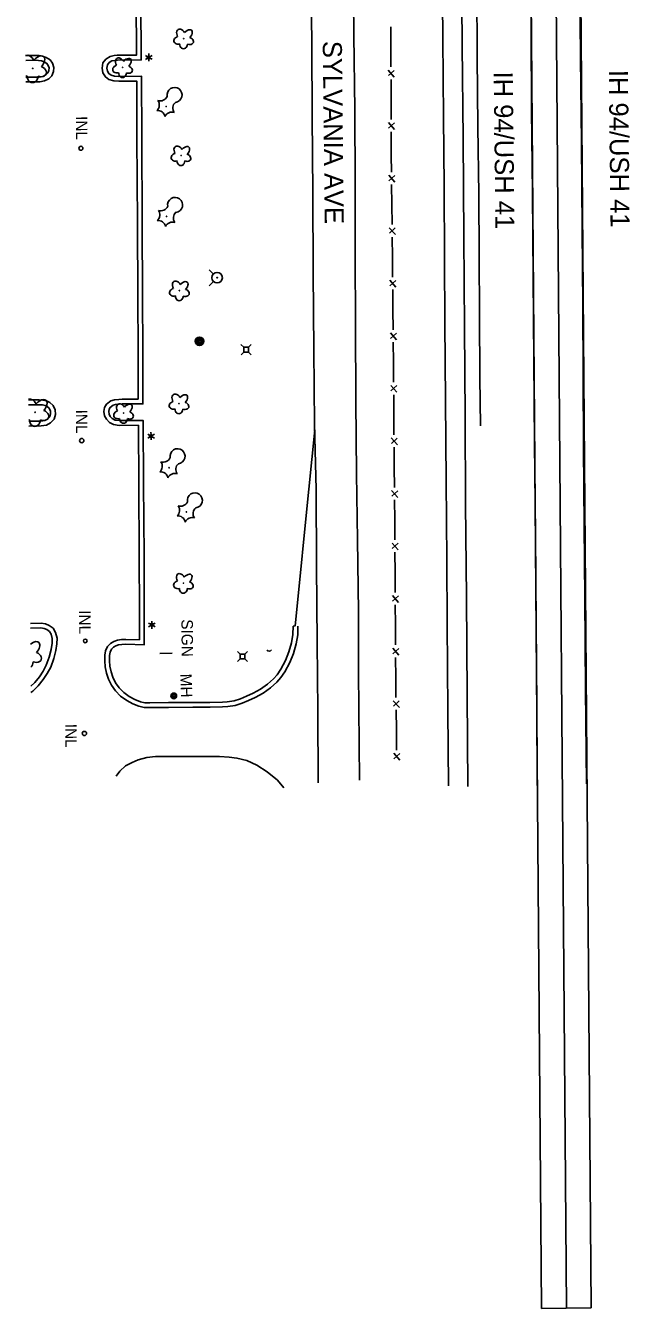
# Model space of a CAD drawing. Extents: x 588843 to 2552415, y 180129 to 269402.
# Drawn here: x 593754 to 594066, y 180269 to 180940 of the extents above; entities that cross this region are included whole.
import ezdxf

# ---------------------------------------------------------------- set-up
doc = ezdxf.new("R2010")
doc.units = 0
for name, color, linetype in [('Default', 7, 'Continuous'), ('E_DRN', 7, 'Continuous'), ('E_DRN_Text', 7, 'Continuous'), ('E_DWY', 7, 'Continuous'), ('E_FEN_P', 7, 'Continuous'), ('E_LAND_Vegetation', 7, 'Continuous'), ('E_LTG', 7, 'Continuous'), ('E_MISCPROP', 7, 'Continuous'), ('E_RDWY', 7, 'Continuous'), ('E_RDWY_Gravel', 7, 'Continuous'), ('E_RDWY_Text', 7, 'Continuous'), ('E_SGN', 7, 'Continuous'), ('E_SGN_Text', 7, 'Continuous'), ('E_UTL_AG_Bold', 7, 'Continuous'), ('E_UTL_MH', 7, 'Continuous'), ('E_UTL_MH_Text', 7, 'Continuous'), ('E_UTL_WHydrant', 7, 'Continuous'), ('E_WAL', 7, 'Continuous'), ('P_RDWY_PavtEdge', 7, 'Continuous'), ('P_TC_BarrierConc', 7, 'Continuous')]:
    doc.layers.add(name, color=color, linetype=linetype)

# ---------------------------------------------------------------- blocks, each defined once
blk = doc.blocks.new('CULV2')
at = {"layer": 'E_DRN'}
blk.add_arc((20, 15), 24.6, 216.8699, 323.1301, dxfattribs=at)
blk = doc.blocks.new('INLT_3')
at = {"layer": 'E_DRN_Text'}
blk.add_text('INL', height=12, dxfattribs=at).set_placement((-11, -6))
blk = doc.blocks.new('MHO')
at = {"layer": 'Default'}
for centre, radius in [((0.1, -0.1), 3), ((0.1, -0.1), 2.43), ((0.1, -0.1), 1.94), ((0, -0.2), 1.21)]:
    blk.add_circle(centre, radius, dxfattribs=at)
blk = doc.blocks.new('MHT')
at = {"layer": 'E_UTL_MH_Text'}
blk.add_text('MH', height=12, dxfattribs=at).set_placement((-9.8, -6))
blk = doc.blocks.new('PED')
at = {"layer": 'Default'}
for p, q in [((-2.5, 2.5), (-5.3, 5.3)), ((2.5, 2.5), (5.3, 5.3)), ((-2.5, -2.5), (-5.3, -5.3)), ((2.5, -2.5), (5.3, -5.3))]:
    blk.add_line(p, q, dxfattribs=at)
blk.add_lwpolyline([(-2.5, -2.5), (2.5, -2.5), (2.5, 2.5), (-2.5, 2.5)], close=True, dxfattribs=at)
blk = doc.blocks.new('SIGN')
at = {"layer": 'Default'}
blk.add_text('SIGN', height=12, dxfattribs=at).set_placement((-18.5, -6))
blk = doc.blocks.new('LPOL')
at = {"layer": 'Default'}
for p, q in [((-4, 0), (-1.5, 0)), ((-0.7, 1.3), (-2, 3.5)), ((0.7, 1.3), (2, 3.5)), ((1.5, 0), (4, 0)), ((-2, -3.5), (-0.7, -1.3)), ((2, -3.5), (0.7, -1.3))]:
    blk.add_line(p, q, dxfattribs=at)
for radius in [1.5, 1.5, 1.5, 0.125]:
    blk.add_circle((0, 0), radius, dxfattribs=at)
blk = doc.blocks.new('POLE')
at = {"layer": 'Default'}
for radius in [4.46, 3.35, 2.23, 1.12]:
    blk.add_circle((0, 0), radius, dxfattribs=at)
blk = doc.blocks.new('HYD')
at = {"layer": 'Default'}
for p, q in [((-3.8, 3.8), (-8.3, 8.3)), ((3.8, 3.8), (8.3, 8.3))]:
    blk.add_line(p, q, dxfattribs=at)
for radius in [5.48, 0.42]:
    blk.add_circle((0, 0), radius, dxfattribs=at)
blk = doc.blocks.new('DTRE')
at = {"layer": 'Default'}
blk.add_circle((-0.2, 0), 0.183, dxfattribs=at)
for centre, major_axis, ratio in [((-5.9, 0.2), (4.93, -0.12), 0.832022), ((-1.9, 5.3), (1.36, -4.98), 0.782863), ((4.1, 2.7), (-5.27, -2.93), 0.691916), ((-2.5, -5.2), (1.8, 4.86), 0.716896), ((3.5, -3.7), (-5.01, 4.58), 0.560249)]:
    blk.add_ellipse(centre, major_axis=major_axis, ratio=ratio, start_param=1.570796, end_param=4.712389, dxfattribs=at)
blk = doc.blocks.new('CTRE')
at = {"layer": 'Default'}
blk.add_circle((0, 0), 0.223, dxfattribs=at)
for centre, start, end in [((-12, 9), 280.2067, 5.9716), ((-13.8, -5.9), 340.2113, 65.9762), ((1.8, 14.9), 220.2113, 305.9762), ((13.8, 5.9), 160.2113, 245.9762), ((-1.8, -14.9), 40.2113, 125.9762), ((12, -9), 185.9272, 100.2511)]:
    blk.add_arc(centre, 7.87, start, end, dxfattribs=at)

msp = doc.modelspace()

# ---------------------------------------------------------------- linework, layer by layer
at = {"layer": 'E_DRN'}
for centre, radius in [((593782.92, 180876.11), 1.06), ((593783.36, 180723.13), 1.11), ((593785.2, 180618.3), 0.958), ((593784.76, 180569.83), 1.1)]:
    msp.add_circle(centre, radius, dxfattribs=at)
at = {"layer": 'E_DWY'}
for points in [[(593812.69, 180798.25), (593812.52, 180837.05), (593812.26, 180881.68), (593812.2, 180911.3), (593802.73, 180911.23), (593800.09, 180911.47), (593797.59, 180912.12), (593795.76, 180913.49), (593794.45, 180915.53), (593793.99, 180918.02), (593794.41, 180920.81), (593796.04, 180922.84), (593798.26, 180924.17), (593800.29, 180924.62), (593801.94, 180924.8), (593812.04, 180924.84), (593811.86, 180953.69), (593811.74, 180991.64), (593811.57, 181028.59), (593811.46, 181063.69)], [(593815.19, 180798.26), (593815.02, 180837.07), (593814.76, 180881.69), (593814.69, 180913.81), (593802.84, 180913.73), (593800.52, 180913.94), (593798.7, 180914.41), (593797.62, 180915.22), (593796.82, 180916.47), (593796.52, 180918.06), (593796.78, 180919.77), (593797.71, 180920.93), (593799.2, 180921.82), (593800.7, 180922.15), (593802.09, 180922.3), (593814.56, 180922.35), (593814.36, 180953.71), (593814.24, 180991.65), (593814.07, 181028.6), (593813.96, 181063.69)], [(593754.1, 180910.88), (593761.39, 180910.87), (593763.8, 180911.34), (593766.11, 180912.51), (593767.66, 180914.1), (593768.64, 180916.23), (593768.78, 180918.45), (593768.14, 180920.68), (593766.83, 180922.39), (593764.76, 180923.7), (593762.86, 180924.32), (593761, 180924.6), (593759.93, 180924.66), (593753.99, 180924.61)], [(593754.08, 180913.38), (593761.15, 180913.37), (593762.98, 180913.72), (593764.61, 180914.55), (593765.57, 180915.54), (593766.18, 180916.85), (593766.26, 180918.17), (593765.86, 180919.53), (593765.11, 180920.52), (593763.69, 180921.42), (593762.28, 180921.88), (593760.76, 180922.11), (593759.87, 180922.16), (593754.01, 180922.11)], [(593813.57, 180633.49), (593813.49, 180662.87), (593813.22, 180700.46), (593813.03, 180731.17), (593802.98, 180731.09), (593800.07, 180731.47), (593797.84, 180732.65), (593796.26, 180734.28), (593795.24, 180736.1), (593794.94, 180738.32), (593795.31, 180740.37), (593796.36, 180742.18), (593798.59, 180743.87), (593800.58, 180744.5), (593802.72, 180744.7), (593804.49, 180744.8), (593812.91, 180744.81), (593812.87, 180770.28), (593812.69, 180798.25)], [(593816.07, 180633.5), (593815.99, 180662.88), (593815.72, 180700.48), (593815.52, 180733.69), (593803.13, 180733.59), (593800.84, 180733.89), (593799.36, 180734.68), (593798.29, 180735.78), (593797.66, 180736.91), (593797.47, 180738.27), (593797.7, 180739.5), (593798.27, 180740.49), (593799.76, 180741.61), (593801.09, 180742.03), (593802.91, 180742.21), (593804.56, 180742.3), (593815.42, 180742.31), (593815.37, 180770.29), (593815.19, 180798.26)], [(593755.62, 180730.72), (593762.13, 180730.78), (593764.9, 180731.16), (593767.07, 180732.36), (593768.85, 180734.31), (593769.55, 180736.79), (593769.45, 180739.19), (593768.38, 180741.51), (593766.67, 180743.08), (593764.93, 180743.94), (593763.07, 180744.28), (593761.07, 180744.41), (593755.5, 180744.38)], [(593755.6, 180733.22), (593761.95, 180733.28), (593764.1, 180733.57), (593765.49, 180734.34), (593766.6, 180735.56), (593767.04, 180737.08), (593766.97, 180738.59), (593766.32, 180740.01), (593765.24, 180740.99), (593764.13, 180741.54), (593762.76, 180741.8), (593760.99, 180741.91), (593755.52, 180741.88)], [(593894.15, 180626.04), (593895.09, 180626.11), (593897.09, 180645.26), (593900.72, 180682.15), (593905.36, 180728.68)], [(593896.55, 180626), (593896.48, 180621.46), (593895.68, 180616.7), (593894.24, 180611.67), (593892.34, 180606.89), (593889.78, 180602.12), (593887.66, 180599.05), (593885.5, 180596.64), (593882.3, 180593.69), (593878.36, 180590.96), (593874.22, 180588.7), (593870.68, 180587.09), (593867.38, 180585.67), (593863.76, 180584.51), (593859.79, 180583.9), (593857.1, 180583.75), (593850.56, 180583.58), (593841.5, 180583.57), (593828.87, 180583.5), (593818.99, 180583.33), (593816.06, 180583.38), (593813.33, 180584.09), (593810.06, 180585.41), (593806.93, 180587.01), (593803.71, 180589.36), (593801.05, 180592.14), (593798.91, 180595.02), (593797.33, 180598.32), (593796.34, 180601.39), (593795.68, 180604.63), (593795.44, 180607.76), (593795.42, 180610.81), (593795.84, 180613.15), (593796.77, 180615.28), (593798.35, 180616.94), (593800.13, 180618.02), (593802.05, 180618.71), (593804.19, 180618.97), (593806.51, 180619.03), (593813.6, 180618.85), (593813.57, 180633.49)], [(593894.05, 180626.04), (593893.99, 180621.68), (593893.24, 180617.25), (593891.88, 180612.48), (593890.07, 180607.95), (593887.65, 180603.43), (593885.69, 180600.6), (593883.72, 180598.4), (593880.73, 180595.65), (593877.05, 180593.09), (593873.1, 180590.94), (593869.67, 180589.38), (593866.5, 180588.01), (593863.19, 180586.95), (593859.53, 180586.39), (593857, 180586.25), (593850.52, 180586.08), (593841.49, 180586.07), (593828.84, 180586), (593818.99, 180585.83), (593816.4, 180585.87), (593814.11, 180586.46), (593811.1, 180587.69), (593808.24, 180589.14), (593805.36, 180591.25), (593802.96, 180593.75), (593801.06, 180596.31), (593799.66, 180599.25), (593798.76, 180602.02), (593798.16, 180604.98), (593797.94, 180607.86), (593797.92, 180610.6), (593798.25, 180612.42), (593798.89, 180613.88), (593799.93, 180614.98), (593801.21, 180615.75), (593802.63, 180616.26), (593804.37, 180616.47), (593806.52, 180616.53), (593816.1, 180616.29), (593816.07, 180633.5)], [(593756.79, 180591.29), (593757.79, 180592.04), (593760.62, 180594.81), (593763.18, 180598.03), (593765.3, 180601.14), (593767.1, 180604.61), (593768.77, 180609.04), (593769.84, 180613.26), (593770.34, 180616.82), (593770.42, 180619.77), (593769.69, 180622.74), (593768.33, 180624.87), (593766.25, 180626.42), (593764.37, 180627.19), (593762.06, 180627.6), (593756.49, 180627.43)], [(593756.76, 180594.53), (593758.76, 180596.49), (593761.16, 180599.51), (593763.15, 180602.42), (593764.82, 180605.63), (593766.38, 180609.79), (593767.38, 180613.74), (593767.84, 180617.03), (593767.91, 180619.5), (593767.36, 180621.74), (593766.47, 180623.14), (593765.01, 180624.22), (593763.67, 180624.77), (593761.88, 180625.09), (593756.51, 180624.93)], [(593889.27, 180541.39), (593885.86, 180545.3), (593880.4, 180549.8), (593875.08, 180553.3), (593869.9, 180555.61), (593864.65, 180556.92), (593860.49, 180557.45), (593855.52, 180557.77), (593847.56, 180557.83), (593831.18, 180557.79), (593821.99, 180557.69), (593817.48, 180557.22), (593812.99, 180556.08), (593809.72, 180554.7), (593806.35, 180552.8), (593803.36, 180550.03), (593801.37, 180547.49)]]:
    msp.add_lwpolyline(points, dxfattribs=at)
at = {"layer": 'E_FEN_P'}
for p, q in [((593943.86, 180917.06), (593947.05, 180913.41)), ((593947.04, 180916.9), (593943.93, 180914.14)), ((593943.95, 180889.55), (593947.15, 180885.91)), ((593947.14, 180889.4), (593944.03, 180886.63)), ((593944.12, 180862.04), (593947.35, 180858.41)), ((593947.31, 180861.91), (593944.22, 180859.12)), ((593944.41, 180834.53), (593947.63, 180830.91)), ((593947.59, 180834.4), (593944.5, 180831.62)), ((593944.69, 180807.03), (593947.92, 180803.41)), ((593947.88, 180806.9), (593944.79, 180804.11)), ((593944.98, 180779.53), (593948.2, 180775.9)), ((593948.16, 180779.39), (593945.07, 180776.61)), ((593945.21, 180752.03), (593948.43, 180748.39)), ((593948.4, 180751.88), (593945.3, 180749.11)), ((593945.44, 180724.52), (593948.65, 180720.89)), ((593948.62, 180724.38), (593945.53, 180721.6)), ((593945.66, 180697.02), (593948.88, 180693.38)), ((593948.85, 180696.88), (593945.75, 180694.1)), ((593945.87, 180669.51), (593949.08, 180665.88)), ((593949.06, 180669.37), (593945.96, 180666.59)), ((593946.06, 180642.01), (593949.28, 180638.37)), ((593949.25, 180641.86), (593946.15, 180639.09)), ((593946.26, 180614.5), (593949.47, 180610.87)), ((593949.44, 180614.36), (593946.34, 180611.58)), ((593946.47, 180586.99), (593949.7, 180583.37)), ((593949.66, 180586.86), (593946.57, 180584.07)), ((593946.78, 180559.49), (593950.01, 180555.87)), ((593949.97, 180559.36), (593946.88, 180556.57))]:
    msp.add_line(p, q, dxfattribs=at)
for points in [[(593945.25, 180939.69), (593945.28, 180929.18)], [(593945.28, 180929.18), (593945.32, 180918.68)], [(593945.34, 180912.18), (593945.38, 180901.68)], [(593945.38, 180901.68), (593945.42, 180891.18)], [(593945.44, 180884.67), (593945.48, 180874.17)], [(593945.48, 180874.17), (593945.49, 180872.48), (593945.58, 180863.67)], [(593945.64, 180857.17), (593945.75, 180846.67)], [(593945.75, 180846.67), (593945.86, 180836.17)], [(593945.93, 180829.67), (593946.04, 180819.16)], [(593946.04, 180819.16), (593946.15, 180808.66)], [(593946.21, 180802.16), (593946.32, 180791.66)], [(593946.32, 180791.66), (593946.43, 180781.16)], [(593946.5, 180774.66), (593946.58, 180764.16)], [(593946.58, 180764.16), (593946.67, 180753.65)], [(593946.72, 180747.15), (593946.81, 180736.65)], [(593946.81, 180736.65), (593946.89, 180726.15)], [(593946.95, 180719.65), (593947.03, 180709.15)], [(593947.03, 180709.15), (593947.12, 180698.64)], [(593947.17, 180692.14), (593947.26, 180681.64)], [(593947.26, 180681.64), (593947.26, 180681.37), (593947.33, 180671.14)], [(593947.38, 180664.64), (593947.45, 180654.14)], [(593947.45, 180654.14), (593947.52, 180643.63)], [(593947.57, 180637.13), (593947.64, 180626.63)], [(593947.64, 180626.63), (593947.72, 180616.13)], [(593947.76, 180609.63), (593947.83, 180599.13)], [(593947.83, 180599.13), (593947.89, 180591.71), (593947.92, 180588.62)], [(593948, 180582.12), (593948.12, 180571.62)], [(593948.12, 180571.62), (593948.24, 180561.12)]]:
    msp.add_lwpolyline(points, dxfattribs=at)
at = {"layer": 'E_LAND_Vegetation'}
for centre in [(593757.7, 180917.91), (593758.94, 180737.99)]:
    msp.add_circle(centre, 0.128, dxfattribs=at)
for centre, major_axis, ratio, start_param, end_param in [((593755.76, 180920.86), (2.08, -3.67), 0.691916, 1.570796, 3.025697), ((593760.27, 180920.54), (-3.18, -3.53), 0.560249, 1.570796, 4.712389), ((593761.38, 180916.32), (-3.41, 1.23), 0.716896, 1.570796, 4.712389), ((593753.98, 180916.7), (3.48, 0.98), 0.782863, 4.522859, 4.712389), ((593757.62, 180913.93), (0.06, 3.45), 0.832022, 1.570796, 4.712389), ((593757, 180740.94), (2.08, -3.67), 0.691916, 1.570796, 2.930254), ((593761.51, 180740.62), (-3.18, -3.53), 0.560249, 1.570796, 4.712389), ((593762.62, 180736.4), (-3.41, 1.23), 0.716896, 1.570796, 4.712389), ((593755.22, 180736.78), (3.48, 0.98), 0.782863, 4.59937, 4.712389), ((593758.86, 180734.01), (0.06, 3.45), 0.832022, 1.570796, 4.712389), ((593757.69, 180613.96), (-3.18, -3.53), 0.560249, 1.570796, 4.455705), ((593755.04, 180607.35), (0.06, 3.45), 0.832022, 3.771037, 4.712389), ((593758.79, 180609.74), (-3.41, 1.23), 0.716896, 1.570796, 4.712389)]:
    msp.add_ellipse(centre, major_axis=major_axis, ratio=ratio, start_param=start_param, end_param=end_param, dxfattribs=at)
at = {"layer": 'E_RDWY'}
for points in [[(593907.17, 180543.98), (593906.94, 180581.8), (593906.68, 180617.44), (593906.38, 180657.53), (593906.05, 180697.51), (593905.29, 180731.59), (593904.83, 180770.62), (593904.54, 180810.93), (593904.31, 180853.03), (593904.12, 180892.61), (593903.81, 180930.07), (593903.6, 180961.11), (593903.25, 181000.18), (593903.04, 181036.62), (593902.61, 181082.22), (593902.42, 181117.68), (593901.99, 181149.13), (593901.88, 181174.73)], [(593923.73, 181174.95), (593924.05, 181141.24), (593924.35, 181091.92), (593924.71, 181053.29), (593924.99, 181012.18), (593925.48, 180972.85), (593925.93, 180935.38), (593926.35, 180896.28), (593926.53, 180858.01), (593926.57, 180820.08), (593926.78, 180784.07), (593926.85, 180743.7), (593927.25, 180705.65), (593927.75, 180671.1), (593928.23, 180633.7), (593928.33, 180601.97), (593928.89, 180545.4)], [(594047.68, 180543.4), (594047.18, 180592.8), (594046.88, 180640.75), (594046.52, 180678.52), (594046.15, 180719.3), (594046.02, 180757.28), (594045.76, 180793.7), (594045.43, 180833.59), (594045.01, 180879.13), (594044.54, 180923.49), (594044.25, 180961.97), (594043.86, 181011.13), (594043.56, 181057.11), (594043.16, 181109.33), (594042.87, 181145.95), (594042.68, 181172.17)], [(594016.95, 181169.03), (594017.4, 181108.37), (594017.76, 181064.3), (594018.06, 181018.76), (594018.42, 180975.19), (594018.74, 180936.8), (594018.97, 180896.15), (594019.43, 180852.87), (594019.84, 180808.54), (594020.11, 180765.32), (594020.56, 180721.75), (594021.01, 180674.24), (594021.29, 180627.41), (594021.63, 180584.34), (594021.9, 180542.52)], [(593985.6, 180542.06), (593985.19, 180589.94), (593984.81, 180641.08), (593984.42, 180689.85), (593984.11, 180735.89), (593983.76, 180782.32), (593983.4, 180829.82), (593983.09, 180881.18), (593982.67, 180929.66), (593982.27, 180975.15), (593981.97, 181015.32)]]:
    msp.add_lwpolyline(points, dxfattribs=at)
at = {"layer": 'E_RDWY_Gravel'}
msp.add_lwpolyline([(593975.39, 180542.38), (593975.09, 180581.82), (593974.82, 180627.24), (593974.56, 180660.66), (593974.2, 180701.9), (593973.87, 180744.15), (593973.52, 180784.68), (593973.27, 180818.19), (593973.12, 180856.37), (593972.76, 180892.41), (593972.4, 180933.54), (593972.11, 180972.31), (593971.79, 181011.12), (593971.57, 181044.83), (593971.22, 181081.43), (593970.98, 181121.11), (593970.56, 181168.65)], dxfattribs=at)
at = {"layer": 'E_SGN'}
msp.add_line((593824.2, 180611.68), (593830.79, 180611.78), dxfattribs=at)
at = {"layer": 'E_WAL'}
msp.add_lwpolyline([(593992.23, 180730.86), (593991.91, 180756.16), (593991.71, 180788.82), (593991.56, 180819.79), (593991.27, 180852.18), (593990.87, 180887.4), (593990.46, 180923.97), (593990.19, 180960.09), (593989.86, 181011.84), (593989.42, 181050.09), (593989.18, 181101.54), (593988.72, 181152.4), (593988.62, 181178.23)], dxfattribs=at)
at = {"layer": 'P_RDWY_PavtEdge'}
for p, q in [((594024.17, 180268.93), (594014.69, 181468.89)), ((594050.17, 180269.13), (594040.69, 181469.09)), ((594050.17, 180269.13), (594024.17, 180268.93))]:
    msp.add_line(p, q, dxfattribs=at)
at = {"layer": 'P_TC_BarrierConc'}
msp.add_line((594037.17, 180269.03), (594027.69, 181468.99), dxfattribs=at)

# ---------------------------------------------------------------- block references
at = {"layer": 'E_DRN', "xscale": 0.06441579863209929, "yscale": 0.06441579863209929, "rotation": 3.1122949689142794}
msp.add_blockref('CULV2', (593880.26, 180613.44), dxfattribs=at)
at = {"layer": 'E_DRN_Text', "xscale": 0.49999999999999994, "yscale": 0.49999999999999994, "rotation": -89.5545646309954}
for p in [(593783.32, 180887.47), (593783.31, 180733.81), (593785, 180628.83), (593777.73, 180569.4)]:
    msp.add_blockref('INLT_3', p, dxfattribs=at)
at = {"layer": 'E_LAND_Vegetation', "xscale": 0.49999999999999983, "yscale": 0.4999999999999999, "rotation": 90.44543536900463}
for name, p in [('DTRE', (593836.77, 180933.61)), ('DTRE', (593804.78, 180918.57)), ('CTRE', (593827.52, 180897.99)), ('DTRE', (593835.37, 180872.45)), ('CTRE', (593827.82, 180840.45)), ('DTRE', (593834.52, 180801.75)), ('DTRE', (593834.32, 180742.57)), ('DTRE', (593805.3, 180737.6)), ('CTRE', (593829.09, 180708.88)), ('CTRE', (593838.15, 180685.8)), ('DTRE', (593836.64, 180648.64))]:
    msp.add_blockref(name, p, dxfattribs=at)
at = {"layer": 'E_LTG', "xscale": 0.49999999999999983, "yscale": 0.4999999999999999, "rotation": 90.44543536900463}
for p in [(593818.45, 180923.68), (593819.65, 180725.46), (593820.13, 180626.62)]:
    msp.add_blockref('LPOL', p, dxfattribs=at)
at = {"layer": 'E_MISCPROP', "xscale": 0.49999999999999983, "yscale": 0.4999999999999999, "rotation": 90.44543536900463}
msp.add_blockref('POLE', (593845.06, 180775.08), dxfattribs=at)
at = {"layer": 'E_SGN_Text', "xscale": 0.49999999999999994, "yscale": 0.49999999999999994, "rotation": -89.5545646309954}
msp.add_blockref('SIGN', (593838.62, 180620.34), dxfattribs=at)
at = {"layer": 'E_UTL_AG_Bold', "xscale": 0.49999999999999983, "yscale": 0.4999999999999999, "rotation": 90.44543536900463}
for p in [(593869.43, 180770.71), (593867.56, 180610.14)]:
    msp.add_blockref('PED', p, dxfattribs=at)
at = {"layer": 'E_UTL_MH', "xscale": 0.49999999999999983, "yscale": 0.49999999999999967, "rotation": 91.73503094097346}
msp.add_blockref('MHO', (593831.53, 180589.45), dxfattribs=at)
at = {"layer": 'E_UTL_MH_Text', "xscale": 0.4999999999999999, "yscale": 0.49999999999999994, "rotation": -88.26496905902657}
msp.add_blockref('MHT', (593838.11, 180596.23), dxfattribs=at)
at = {"layer": 'E_UTL_WHydrant', "xscale": 0.49999999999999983, "yscale": 0.4999999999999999, "rotation": 90.44543536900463}
msp.add_blockref('HYD', (593854.27, 180808.39), dxfattribs=at)

# ---------------------------------------------------------------- texts
at = {"layer": 'E_RDWY_Text'}
for s, p in [('SYLVANIA AVE', (593909.57, 180932.29)), ('IH 94/USH 41', (594059.39, 180917.1)), ('IH 94/USH 41', (593999.09, 180916.22))]:
    msp.add_text(s, height=10, rotation=270.63783, dxfattribs=at).set_placement(p)

doc.saveas('drawing.dxf')
